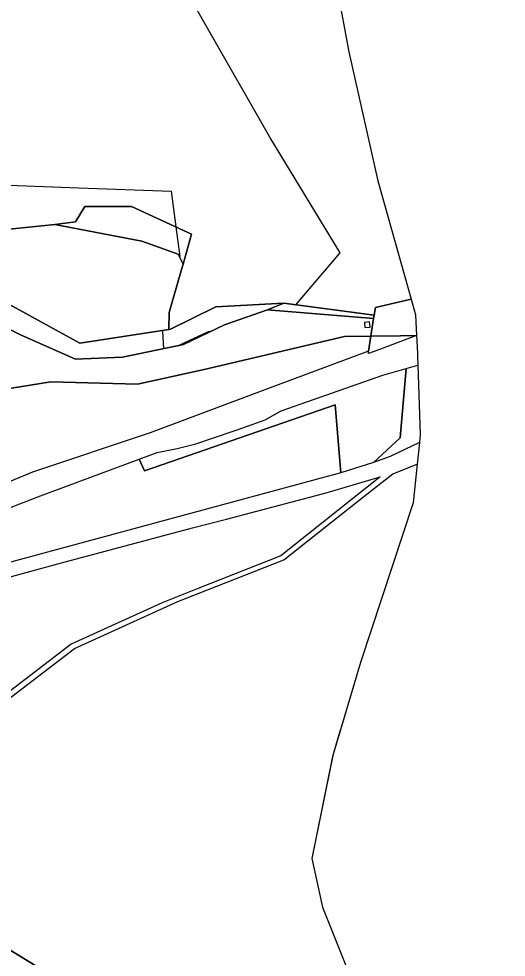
# Model space of a CAD drawing. Extents: x -477304 to -465429, y -1159113 to -1149210.
# Drawn here: x -465861 to -465594, y -1152836 to -1152322 of the extents above; entities that cross this region are included whole.
import ezdxf

# ---------------------------------------------------------------- set-up
doc = ezdxf.new("R2010")
doc.units = 0
for name, color, linetype in [('BPEJ_s', 7, 'Continuous'), ('PUPFL_s', 7, 'Continuous'), ('trav_porost_s', 7, 'Continuous')]:
    doc.layers.add(name, color=color, linetype=linetype)

msp = doc.modelspace()

# ---------------------------------------------------------------- linework, layer by layer
at = {"layer": 'BPEJ_s'}
for points in [[(-465876.35, -1152412.58), (-465828.08, -1152414.37), (-465777.41, -1152416.25), (-465774.86, -1152435.72), (-465772.73, -1152452.02), (-465772.79, -1152452.28), (-465770.91, -1152456.07), (-465771.76, -1152459.06), (-465778.42, -1152482.6), (-465778.64, -1152491.98), (-465781.94, -1152492.48), (-465782.09, -1152493.13), (-465781.55, -1152502.36), (-465772.96, -1152500.56), (-465757.02, -1152493.13), (-465756.37, -1152493.1), (-465755.98, -1152493.08), (-465748.25, -1152489.4), (-465724.69, -1152481.1), (-465715.75, -1152477.45), (-465709.01, -1152478.35), (-465684.82, -1152450.01), (-465723.26, -1152386.5), (-465793.12, -1152264.5)], [(-465876.35, -1152412.58), (-465828.08, -1152414.37), (-465777.41, -1152416.25), (-465774.86, -1152435.72), (-465772.73, -1152452.02), (-465772.79, -1152452.28), (-465770.91, -1152456.07), (-465771.76, -1152459.06), (-465778.42, -1152482.6), (-465778.64, -1152491.98), (-465781.94, -1152492.48), (-465782.09, -1152493.13), (-465781.55, -1152502.36), (-465772.96, -1152500.56), (-465757.02, -1152493.13), (-465756.37, -1152493.1), (-465755.98, -1152493.08), (-465748.25, -1152489.4), (-465724.69, -1152481.1), (-465715.75, -1152477.45), (-465709.01, -1152478.35), (-465684.82, -1152450.01), (-465723.26, -1152386.5), (-465793.12, -1152264.5)], [(-465693.95, -1152265.25), (-465680.11, -1152339.79), (-465664.2, -1152410.48), (-465645.94, -1152475.35), (-465643.5, -1152484), (-465643.15, -1152491.51), (-465642.97, -1152495.31), (-465651.73, -1152495.47), (-465667.97, -1152495.65), (-465682.48, -1152495.81), (-465759.36, -1152513.86), (-465795.8, -1152521.88), (-465843.26, -1152520.54), (-465876.35, -1152525.89)], [(-465876.35, -1152525.89), (-465843.26, -1152520.54), (-465795.8, -1152521.88), (-465759.36, -1152513.86), (-465682.48, -1152495.81), (-465667.97, -1152495.65), (-465651.73, -1152495.47), (-465642.97, -1152495.31), (-465642.84, -1152497.94), (-465642.83, -1152498.14), (-465642.5, -1152505.08), (-465642.43, -1152506.56), (-465642.19, -1152511.53), (-465640.97, -1152549.43), (-465641.42, -1152553.86), (-465642.64, -1152565.78), (-465642.98, -1152569.11), (-465644.79, -1152586.83), (-465673.75, -1152674.32), (-465684.68, -1152711.2), (-465684.77, -1152711.5), (-465688.87, -1152725.33), (-465688.98, -1152725.85)], [(-465688.98, -1152725.85), (-465700.39, -1152781.72), (-465694.45, -1152808.35), (-465666.19, -1152879.22), (-465632.2, -1152943.72), (-465613.93, -1152985.76), (-465593.82, -1152998.8)]]:
    msp.add_lwpolyline(points, dxfattribs=at)
at = {"layer": 'PUPFL_s'}
for points in [[(-465693.95, -1152265.25), (-465680.11, -1152339.79), (-465664.2, -1152410.48), (-465645.94, -1152475.35), (-465665.54, -1152479.95), (-465666.18, -1152484.08), (-465715.75, -1152477.45), (-465753.02, -1152479.47), (-465777.79, -1152491.85), (-465778.64, -1152491.98), (-465778.42, -1152482.6), (-465771.76, -1152459.06), (-465770.91, -1152456.07), (-465766.27, -1152439.68), (-465799.05, -1152424.58), (-465824.73, -1152424.62), (-465829.8, -1152432.96), (-465841.17, -1152434.35), (-465869.57, -1152437.29)], [(-465866.33, -1152478.13), (-465827.52, -1152499.36), (-465778.64, -1152491.98), (-465777.79, -1152491.85), (-465753.02, -1152479.47), (-465715.75, -1152477.45), (-465724.69, -1152481.1), (-465748.25, -1152489.4), (-465770.73, -1152500.09), (-465804.12, -1152507.1), (-465829.76, -1152508.22), (-465859.94, -1152494.84), (-465873.22, -1152488.24)]]:
    msp.add_lwpolyline(points, dxfattribs=at)
for points in [[(-465799.05, -1152424.58), (-465766.27, -1152439.68), (-465770.91, -1152456.07), (-465773.62, -1152450.62), (-465793.42, -1152443.56), (-465841.17, -1152434.35), (-465829.8, -1152432.96), (-465824.73, -1152424.62)], [(-465648.61, -1152513.34), (-465642.19, -1152511.53), (-465640.97, -1152549.43), (-465641.42, -1152553.86), (-465657.47, -1152561.48), (-465666.47, -1152564.73), (-465651.87, -1152551.26)], [(-465688.87, -1152725.33), (-465700.39, -1152781.72), (-465694.45, -1152808.35), (-465666.19, -1152879.22), (-465632.2, -1152943.72), (-465613.93, -1152985.76), (-465724.48, -1152918.21), (-465835.1, -1152850.63), (-465941.88, -1152785.39), (-465930.89, -1152753.07), (-465904.66, -1152723.45), (-465830.34, -1152666.73), (-465773.71, -1152640.86), (-465715.6, -1152618.06), (-465671.93, -1152583.34), (-465656.02, -1152570.93), (-465642.64, -1152565.78), (-465644.79, -1152586.83), (-465673.75, -1152674.32)], [(-465866.99, -1152627.79), (-465837.57, -1152619.69), (-465765.68, -1152600.58), (-465747.16, -1152595.82), (-465692.49, -1152581.47), (-465662.9, -1152572.65), (-465717.32, -1152615.97), (-465763.14, -1152633.92), (-465782.25, -1152641.6), (-465832.18, -1152664.33), (-465908.04, -1152722.41), (-465934.75, -1152751.43), (-465938.39, -1152749.35), (-465935.65, -1152733.47), (-465940.83, -1152729.17), (-465944.55, -1152725.21), (-465936.93, -1152714.88), (-465935.75, -1152710.67), (-465913.41, -1152670.01), (-465917.69, -1152667.05), (-465882.01, -1152643.89)], [(-465941.88, -1152785.39), (-465835.1, -1152850.63), (-465724.48, -1152918.21), (-465613.93, -1152985.76), (-465662.29, -1152968.4), (-465723.96, -1152948.73), (-465804.54, -1152924.03), (-465929.48, -1152887.19), (-465973.61, -1152866.02), (-465980.06, -1152862.27), (-465994.18, -1152849.34), (-465970.51, -1152838.3), (-465944.67, -1152795.08)]]:
    msp.add_lwpolyline(points, close=True, dxfattribs=at)
at = {"layer": 'trav_porost_s'}
for points in [[(-465869.57, -1152437.29), (-465841.17, -1152434.35), (-465793.42, -1152443.56), (-465773.62, -1152450.62), (-465770.91, -1152456.07), (-465771.76, -1152459.06), (-465778.42, -1152482.6), (-465778.64, -1152491.98), (-465827.52, -1152499.36), (-465866.33, -1152478.13)], [(-465873.22, -1152488.24), (-465859.94, -1152494.84), (-465829.76, -1152508.22), (-465804.12, -1152507.1), (-465770.73, -1152500.09), (-465748.25, -1152489.4), (-465724.69, -1152481.1), (-465666.47, -1152485.94), (-465669.24, -1152503.83), (-465721.75, -1152523.42), (-465788.92, -1152548.48), (-465853.35, -1152570.08), (-465877.25, -1152579.87)]]:
    msp.add_lwpolyline(points, dxfattribs=at)
for points in [[(-465666.18, -1152484.08), (-465665.54, -1152479.95), (-465645.94, -1152475.35), (-465643.5, -1152484), (-465643.15, -1152491.51), (-465642.97, -1152495.31), (-465662.77, -1152502.63), (-465669.29, -1152505.05), (-465669.24, -1152503.83), (-465666.47, -1152485.94)], [(-465715.75, -1152477.45), (-465666.18, -1152484.08), (-465666.47, -1152485.94), (-465724.69, -1152481.1)], [(-465668.73, -1152487.8), (-465671.52, -1152488.07), (-465671.25, -1152490.86), (-465668.46, -1152490.59)], [(-465717.15, -1152536.5), (-465661.37, -1152516.94), (-465648.61, -1152513.34), (-465651.87, -1152551.26), (-465666.47, -1152564.73), (-465684.4, -1152570.38), (-465687.55, -1152533.17), (-465792.06, -1152569.43), (-465794.87, -1152562.96), (-465785.1, -1152559.34), (-465774.03, -1152557.12), (-465763.89, -1152554.56), (-465743.49, -1152547.63), (-465741.75, -1152547.01), (-465739.32, -1152546.15), (-465738.18, -1152545.74), (-465725.83, -1152541.44)], [(-465792.06, -1152569.43), (-465687.55, -1152533.17), (-465684.4, -1152570.38), (-465934.5, -1152637.95), (-465924.72, -1152628.37), (-465903.45, -1152610.39), (-465888.39, -1152600.07), (-465871.88, -1152591.78), (-465848.98, -1152583.02), (-465794.87, -1152562.96)]]:
    msp.add_lwpolyline(points, close=True, dxfattribs=at)

doc.saveas('drawing.dxf')
